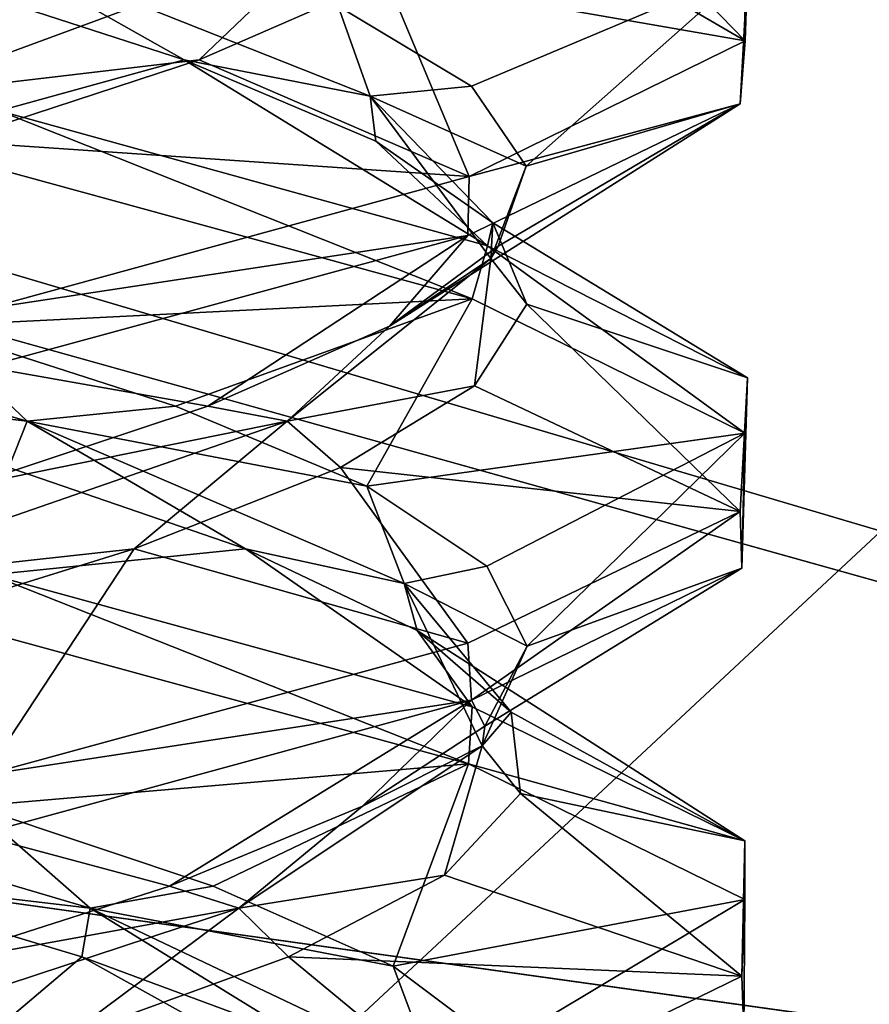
# Model space of a CAD drawing. Header units: millimetres. Extents: x -36.5 to 36.5, y -8.8 to 41.6.
# Tile 283 of 428: x 0.7 to 1.6, y 34.6 to 35.7. Entities that reach past the tile are written whole.
import ezdxf

# ---------------------------------------------------------------- set-up
doc = ezdxf.new("R2010")
doc.units = ezdxf.units.MM
doc.header["$LTSCALE"] = 65.185185
for name, color, linetype in [('160', 7, 'CONTINUOUS'), ('232', 7, 'CONTINUOUS'), ('233', 7, 'CONTINUOUS'), ('235', 7, 'CONTINUOUS'), ('236', 7, 'CONTINUOUS'), ('237', 7, 'CONTINUOUS'), ('238', 7, 'CONTINUOUS'), ('239', 7, 'CONTINUOUS'), ('240', 7, 'CONTINUOUS'), ('241', 7, 'CONTINUOUS'), ('242', 7, 'CONTINUOUS'), ('243', 7, 'CONTINUOUS'), ('321', 7, 'CONTINUOUS'), ('326', 7, 'CONTINUOUS'), ('327', 7, 'CONTINUOUS'), ('366', 7, 'CONTINUOUS'), ('383', 7, 'CONTINUOUS'), ('519', 7, 'CONTINUOUS'), ('520', 7, 'CONTINUOUS'), ('71', 7, 'CONTINUOUS'), ('72', 7, 'CONTINUOUS'), ('74', 7, 'CONTINUOUS'), ('75', 7, 'CONTINUOUS'), ('76', 7, 'CONTINUOUS'), ('77', 7, 'CONTINUOUS'), ('78', 7, 'CONTINUOUS'), ('79', 7, 'CONTINUOUS'), ('80', 7, 'CONTINUOUS'), ('81', 7, 'CONTINUOUS'), ('82', 7, 'CONTINUOUS')]:
    doc.layers.add(name, color=color, linetype=linetype)

msp = doc.modelspace()

# ---------------------------------------------------------------- linework, layer by layer
at = {"layer": '160', "color": 7, "linetype": 'Continuous'}
for points in [[(1.4619, 35.7719, 10.6642), (1.4632, 35.6293, 11.3302), (1.4658, 35.7056, 10.6815), (1.4619, 35.7719, 10.6642)], [(1.4632, 35.6293, 11.3302), (1.4579, 35.5619, 11.3527), (1.4658, 35.7056, 10.6815), (1.4632, 35.6293, 11.3302)], [(1.4632, 35.6293, 11.3302), (1.1672, 35.4838, 11.9422), (1.4579, 35.5619, 11.3527), (1.4632, 35.6293, 11.3302)], [(1.1703, 35.3526, 10.0617), (0.6535, 35.494, 9.6498), (0.6627, 35.5543, 9.6543), (1.1703, 35.3526, 10.0617)], [(1.1703, 35.3526, 10.0617), (0.6627, 35.5543, 9.6543), (1.1866, 35.4095, 10.0824), (1.1703, 35.3526, 10.0617)], [(1.1672, 35.4838, 11.9422), (1.1655, 35.4208, 11.9442), (1.4579, 35.5619, 11.3527), (1.1672, 35.4838, 11.9422)], [(1.1672, 35.4838, 11.9422), (0.6478, 35.3421, 12.3529), (1.1655, 35.4208, 11.9442), (1.1672, 35.4838, 11.9422)], [(0.6478, 35.3421, 12.3529), (0.6475, 35.2796, 12.353), (1.1655, 35.4208, 11.9442), (0.6478, 35.3421, 12.3529)], [(1.4628, 35.2086, 10.6679), (1.1703, 35.3526, 10.0617), (1.1866, 35.4095, 10.0824), (1.4628, 35.2086, 10.6679)], [(1.4628, 35.2086, 10.6679), (1.1866, 35.4095, 10.0824), (1.4658, 35.2681, 10.6815), (1.4628, 35.2086, 10.6679)], [(1.4597, 35.0636, 11.3452), (1.4658, 35.2681, 10.6815), (1.4579, 35.1244, 11.3527), (1.4597, 35.0636, 11.3452)], [(1.4597, 35.0636, 11.3452), (1.4628, 35.2086, 10.6679), (1.4658, 35.2681, 10.6815), (1.4597, 35.0636, 11.3452)], [(1.1694, 34.9221, 11.9394), (1.4579, 35.1244, 11.3527), (1.1655, 34.9833, 11.9442), (1.1694, 34.9221, 11.9394)], [(1.1694, 34.9221, 11.9394), (1.4597, 35.0636, 11.3452), (1.4579, 35.1244, 11.3527), (1.1694, 34.9221, 11.9394)], [(1.1664, 34.8539, 10.0569), (0.6463, 34.9957, 9.6464), (0.6535, 35.0565, 9.6498), (1.1664, 34.8539, 10.0569)], [(1.1664, 34.8539, 10.0569), (0.6535, 35.0565, 9.6498), (1.1703, 34.9151, 10.0617), (1.1664, 34.8539, 10.0569)], [(1.1694, 34.9221, 11.9394), (1.1655, 34.9833, 11.9442), (0.6475, 34.8421, 12.353), (1.1694, 34.9221, 11.9394)], [(0.6396, 34.7777, 12.3568), (1.1694, 34.9221, 11.9394), (0.6475, 34.8421, 12.353), (0.6396, 34.7777, 12.3568)], [(1.1664, 34.8539, 10.0569), (1.1703, 34.9151, 10.0617), (1.4628, 34.7711, 10.6679), (1.1664, 34.8539, 10.0569)], [(1.4629, 34.7084, 10.6684), (1.1664, 34.8539, 10.0569), (1.4628, 34.7711, 10.6679), (1.4629, 34.7084, 10.6684)], [(1.4629, 34.7084, 10.6684), (1.4628, 34.7711, 10.6679), (1.4597, 34.6261, 11.3452), (1.4629, 34.7084, 10.6684)], [(1.462, 34.5657, 11.3353), (1.4629, 34.7084, 10.6684), (1.4597, 34.6261, 11.3452), (1.462, 34.5657, 11.3353)], [(1.462, 34.5657, 11.3353), (1.4597, 34.6261, 11.3452), (1.1694, 34.4846, 11.9394), (1.462, 34.5657, 11.3353)]]:
    msp.add_3dface(points, dxfattribs=at)
at = {"layer": '232', "color": 7, "linetype": 'Continuous'}
for points in [[(1.1979, 35.7841, -10.7238), (1.4632, 35.6293, -10.6698), (1.2279, 35.8716, -11.0592), (1.1979, 35.7841, -10.7238)], [(1.4632, 35.6293, -10.6698), (1.4619, 35.7719, -11.3358), (1.2279, 35.8716, -11.0592), (1.4632, 35.6293, -10.6698)], [(1.0781, 35.6967, -10.4091), (1.4632, 35.6293, -10.6698), (1.1979, 35.7841, -10.7238), (1.0781, 35.6967, -10.4091)], [(0.8773, 35.6092, -10.1388), (1.1672, 35.4838, -10.0578), (1.0781, 35.6967, -10.4091), (0.8773, 35.6092, -10.1388)], [(1.1672, 35.4838, -10.0578), (1.4632, 35.6293, -10.6698), (1.0781, 35.6967, -10.4091), (1.1672, 35.4838, -10.0578)], [(0.6107, 35.5217, -9.933), (1.1672, 35.4838, -10.0578), (0.8773, 35.6092, -10.1388), (0.6107, 35.5217, -9.933)], [(0.6478, 35.3421, -9.6471), (1.1672, 35.4838, -10.0578), (0.6107, 35.5217, -9.933), (0.6478, 35.3421, -9.6471)]]:
    msp.add_3dface(points, dxfattribs=at)
at = {"layer": '233', "color": 7, "linetype": 'Continuous'}
for points in [[(0.8773, 35.6092, -10.1388), (1.0185, 35.7443, -10.3783), (0.5462, 35.5701, -9.939), (0.8773, 35.6092, -10.1388)], [(0.5462, 35.5701, -9.939), (1.0185, 35.7443, -10.3783), (0.6766, 35.6668, -9.9735), (0.5462, 35.5701, -9.939)], [(0.8773, 35.6092, -10.1388), (1.0781, 35.6967, -10.4091), (1.0185, 35.7443, -10.3783), (0.8773, 35.6092, -10.1388)], [(0.6107, 35.5217, -9.933), (0.8773, 35.6092, -10.1388), (0.5462, 35.5701, -9.939), (0.6107, 35.5217, -9.933)]]:
    msp.add_3dface(points, dxfattribs=at)
at = {"layer": '235', "color": 7, "linetype": 'Continuous'}
for points in [[(0.4589, 34.7345, -12.1405), (0.7512, 34.647, -11.9732), (0.6463, 34.5582, -12.3536), (0.4589, 34.7345, -12.1405)], [(0.6463, 34.5582, -12.3536), (0.7512, 34.647, -11.9732), (1.1664, 34.4164, -11.9431), (0.6463, 34.5582, -12.3536)], [(0.7512, 34.647, -11.9732), (0.987, 34.5595, -11.7329), (1.1664, 34.4164, -11.9431), (0.7512, 34.647, -11.9732)]]:
    msp.add_3dface(points, dxfattribs=at)
at = {"layer": '236', "color": 7, "linetype": 'Continuous'}
for points in [[(0.4589, 34.7345, -12.1405), (0.1703, 34.8732, -12.1811), (0.7601, 34.6989, -11.9199), (0.4589, 34.7345, -12.1405)], [(0.7601, 34.6989, -11.9199), (0.1703, 34.8732, -12.1811), (0.6349, 34.8085, -12.0527), (0.7601, 34.6989, -11.9199)], [(0.8924, 34.7227, -11.8456), (0.7601, 34.6989, -11.9199), (0.6349, 34.8085, -12.0527), (0.8924, 34.7227, -11.8456)], [(0.7512, 34.647, -11.9732), (0.4589, 34.7345, -12.1405), (0.7601, 34.6989, -11.9199), (0.7512, 34.647, -11.9732)], [(1.0854, 34.6368, -11.5773), (0.7601, 34.6989, -11.9199), (0.8924, 34.7227, -11.8456), (1.0854, 34.6368, -11.5773)], [(0.987, 34.5595, -11.7329), (0.7512, 34.647, -11.9732), (0.7601, 34.6989, -11.9199), (0.987, 34.5595, -11.7329)], [(0.987, 34.5595, -11.7329), (0.7601, 34.6989, -11.9199), (1.1278, 34.5247, -11.3899), (0.987, 34.5595, -11.7329)], [(1.1278, 34.5247, -11.3899), (0.7601, 34.6989, -11.9199), (1.0854, 34.6368, -11.5773), (1.1278, 34.5247, -11.3899)], [(1.2, 34.551, -11.2673), (1.1278, 34.5247, -11.3899), (1.0854, 34.6368, -11.5773), (1.2, 34.551, -11.2673)]]:
    msp.add_3dface(points, dxfattribs=at)
at = {"layer": '237', "color": 7, "linetype": 'Continuous'}
for points in [[(1.1664, 34.8539, -11.9431), (0.6349, 34.8085, -12.0527), (0.6463, 34.9957, -12.3536), (1.1664, 34.8539, -11.9431)], [(0.8924, 34.7227, -11.8456), (0.6349, 34.8085, -12.0527), (1.1664, 34.8539, -11.9431), (0.8924, 34.7227, -11.8456)], [(1.0854, 34.6368, -11.5773), (0.8924, 34.7227, -11.8456), (1.1664, 34.8539, -11.9431), (1.0854, 34.6368, -11.5773)], [(1.4629, 34.7084, -11.3316), (1.0854, 34.6368, -11.5773), (1.1664, 34.8539, -11.9431), (1.4629, 34.7084, -11.3316)], [(1.2, 34.551, -11.2673), (1.0854, 34.6368, -11.5773), (1.4629, 34.7084, -11.3316), (1.2, 34.551, -11.2673)], [(1.462, 34.5657, -10.6647), (1.2, 34.551, -11.2673), (1.4629, 34.7084, -11.3316), (1.462, 34.5657, -10.6647)]]:
    msp.add_3dface(points, dxfattribs=at)
at = {"layer": '238', "color": 7, "linetype": 'Continuous'}
for points in [[(0.927, 35.0844, -11.8075), (0.6535, 35.0565, -12.3502), (0.6731, 35.1718, -12.0288), (0.927, 35.0844, -11.8075)], [(1.1703, 34.9151, -11.9383), (0.6535, 35.0565, -12.3502), (0.927, 35.0844, -11.8075), (1.1703, 34.9151, -11.9383)], [(1.1113, 34.9969, -11.5257), (1.1703, 34.9151, -11.9383), (0.927, 35.0844, -11.8075), (1.1113, 34.9969, -11.5257)], [(1.4628, 34.7711, -11.3321), (1.1703, 34.9151, -11.9383), (1.1113, 34.9969, -11.5257), (1.4628, 34.7711, -11.3321)], [(1.2123, 34.9094, -11.2044), (1.4628, 34.7711, -11.3321), (1.1113, 34.9969, -11.5257), (1.2123, 34.9094, -11.2044)], [(1.2222, 34.822, -10.8678), (1.4628, 34.7711, -11.3321), (1.2123, 34.9094, -11.2044), (1.2222, 34.822, -10.8678)], [(1.1405, 34.7345, -10.5411), (1.4597, 34.6261, -10.6548), (1.2222, 34.822, -10.8678), (1.1405, 34.7345, -10.5411)], [(1.4597, 34.6261, -10.6548), (1.4628, 34.7711, -11.3321), (1.2222, 34.822, -10.8678), (1.4597, 34.6261, -10.6548)], [(0.9732, 34.647, -10.2488), (1.4597, 34.6261, -10.6548), (1.1405, 34.7345, -10.5411), (0.9732, 34.647, -10.2488)], [(0.7329, 34.5595, -10.013), (1.1694, 34.4846, -10.0606), (0.9732, 34.647, -10.2488), (0.7329, 34.5595, -10.013)], [(1.1694, 34.4846, -10.0606), (1.4597, 34.6261, -10.6548), (0.9732, 34.647, -10.2488), (1.1694, 34.4846, -10.0606)]]:
    msp.add_3dface(points, dxfattribs=at)
at = {"layer": '239', "color": 7, "linetype": 'Continuous'}
for points in [[(0.3687, 35.2593, -12.1728), (0.0858, 35.3958, -12.1902), (0.6927, 35.2216, -11.9717), (0.3687, 35.2593, -12.1728)], [(0.6927, 35.2216, -11.9717), (0.0858, 35.3958, -12.1902), (0.5848, 35.3234, -12.0814), (0.6927, 35.2216, -11.9717)], [(0.8517, 35.2376, -11.8865), (0.6927, 35.2216, -11.9717), (0.5848, 35.3234, -12.0814), (0.8517, 35.2376, -11.8865)], [(0.6731, 35.1718, -12.0288), (0.3687, 35.2593, -12.1728), (0.6927, 35.2216, -11.9717), (0.6731, 35.1718, -12.0288)], [(1.0571, 35.1518, -11.6276), (0.6927, 35.2216, -11.9717), (0.8517, 35.2376, -11.8865), (1.0571, 35.1518, -11.6276)], [(0.927, 35.0844, -11.8075), (0.6731, 35.1718, -12.0288), (0.6927, 35.2216, -11.9717), (0.927, 35.0844, -11.8075)], [(0.927, 35.0844, -11.8075), (0.6927, 35.2216, -11.9717), (1.0972, 35.0474, -11.4692), (0.927, 35.0844, -11.8075)], [(1.0972, 35.0474, -11.4692), (0.6927, 35.2216, -11.9717), (1.0571, 35.1518, -11.6276), (1.0972, 35.0474, -11.4692)], [(1.1861, 35.066, -11.3234), (1.0972, 35.0474, -11.4692), (1.0571, 35.1518, -11.6276), (1.1861, 35.066, -11.3234)], [(1.1113, 34.9969, -11.5257), (0.927, 35.0844, -11.8075), (1.0972, 35.0474, -11.4692), (1.1113, 34.9969, -11.5257)], [(1.2294, 34.9801, -10.9957), (1.0972, 35.0474, -11.4692), (1.1861, 35.066, -11.3234), (1.2294, 34.9801, -10.9957)], [(1.2123, 34.9094, -11.2044), (1.1113, 34.9969, -11.5257), (1.0972, 35.0474, -11.4692), (1.2123, 34.9094, -11.2044)], [(1.2123, 34.9094, -11.2044), (1.0972, 35.0474, -11.4692), (1.1811, 34.8731, -10.8296), (1.2123, 34.9094, -11.2044)], [(1.1811, 34.8731, -10.8296), (1.0972, 35.0474, -11.4692), (1.2294, 34.9801, -10.9957), (1.1811, 34.8731, -10.8296)], [(1.1838, 34.8943, -10.6684), (1.1811, 34.8731, -10.8296), (1.2294, 34.9801, -10.9957), (1.1838, 34.8943, -10.6684)], [(1.2222, 34.822, -10.8678), (1.2123, 34.9094, -11.2044), (1.1811, 34.8731, -10.8296), (1.2222, 34.822, -10.8678)], [(1.0527, 34.8085, -10.3651), (1.1811, 34.8731, -10.8296), (1.1838, 34.8943, -10.6684), (1.0527, 34.8085, -10.3651)], [(1.1405, 34.7345, -10.5411), (1.1811, 34.8731, -10.8296), (0.9198, 34.6989, -10.2398), (1.1405, 34.7345, -10.5411)], [(0.9198, 34.6989, -10.2398), (1.1811, 34.8731, -10.8296), (1.0527, 34.8085, -10.3651), (0.9198, 34.6989, -10.2398)], [(1.1405, 34.7345, -10.5411), (1.2222, 34.822, -10.8678), (1.1811, 34.8731, -10.8296), (1.1405, 34.7345, -10.5411)], [(0.8456, 34.7227, -10.1076), (0.9198, 34.6989, -10.2398), (1.0527, 34.8085, -10.3651), (0.8456, 34.7227, -10.1076)], [(0.9732, 34.647, -10.2488), (1.1405, 34.7345, -10.5411), (0.9198, 34.6989, -10.2398), (0.9732, 34.647, -10.2488)], [(0.5773, 34.6368, -9.9146), (0.9198, 34.6989, -10.2398), (0.8456, 34.7227, -10.1076), (0.5773, 34.6368, -9.9146)], [(0.7329, 34.5595, -10.013), (0.9198, 34.6989, -10.2398), (0.3898, 34.5247, -9.8722), (0.7329, 34.5595, -10.013)], [(0.3898, 34.5247, -9.8722), (0.9198, 34.6989, -10.2398), (0.5773, 34.6368, -9.9146), (0.3898, 34.5247, -9.8722)], [(0.7329, 34.5595, -10.013), (0.9732, 34.647, -10.2488), (0.9198, 34.6989, -10.2398), (0.7329, 34.5595, -10.013)]]:
    msp.add_3dface(points, dxfattribs=at)
at = {"layer": '240', "color": 7, "linetype": 'Continuous'}
for points in [[(1.1703, 35.3526, -11.9383), (0.5848, 35.3234, -12.0814), (0.6535, 35.494, -12.3502), (1.1703, 35.3526, -11.9383)], [(0.8517, 35.2376, -11.8865), (0.5848, 35.3234, -12.0814), (1.1703, 35.3526, -11.9383), (0.8517, 35.2376, -11.8865)], [(1.0571, 35.1518, -11.6276), (0.8517, 35.2376, -11.8865), (1.1703, 35.3526, -11.9383), (1.0571, 35.1518, -11.6276)], [(1.4628, 35.2086, -11.3321), (1.0571, 35.1518, -11.6276), (1.1703, 35.3526, -11.9383), (1.4628, 35.2086, -11.3321)], [(1.1861, 35.066, -11.3234), (1.0571, 35.1518, -11.6276), (1.4628, 35.2086, -11.3321), (1.1861, 35.066, -11.3234)], [(1.2294, 34.9801, -10.9957), (1.1861, 35.066, -11.3234), (1.4628, 35.2086, -11.3321), (1.2294, 34.9801, -10.9957)], [(1.4597, 35.0636, -10.6548), (1.2294, 34.9801, -10.9957), (1.4628, 35.2086, -11.3321), (1.4597, 35.0636, -10.6548)], [(1.1694, 34.9221, -10.0606), (1.1838, 34.8943, -10.6684), (1.4597, 35.0636, -10.6548), (1.1694, 34.9221, -10.0606)], [(1.1838, 34.8943, -10.6684), (1.2294, 34.9801, -10.9957), (1.4597, 35.0636, -10.6548), (1.1838, 34.8943, -10.6684)], [(0.6396, 34.7777, -9.6432), (0.8456, 34.7227, -10.1076), (1.1694, 34.9221, -10.0606), (0.6396, 34.7777, -9.6432)], [(0.8456, 34.7227, -10.1076), (1.0527, 34.8085, -10.3651), (1.1694, 34.9221, -10.0606), (0.8456, 34.7227, -10.1076)], [(1.0527, 34.8085, -10.3651), (1.1838, 34.8943, -10.6684), (1.1694, 34.9221, -10.0606), (1.0527, 34.8085, -10.3651)], [(0.5773, 34.6368, -9.9146), (0.8456, 34.7227, -10.1076), (0.6396, 34.7777, -9.6432), (0.5773, 34.6368, -9.9146)]]:
    msp.add_3dface(points, dxfattribs=at)
at = {"layer": '241', "color": 7, "linetype": 'Continuous'}
for points in [[(0.8612, 35.6092, -11.8773), (0.6627, 35.5543, -12.3457), (0.5909, 35.6967, -12.0781), (0.8612, 35.6092, -11.8773)], [(1.1866, 35.4095, -11.9176), (0.6627, 35.5543, -12.3457), (0.8612, 35.6092, -11.8773), (1.1866, 35.4095, -11.9176)], [(1.067, 35.5217, -11.6107), (1.1866, 35.4095, -11.9176), (0.8612, 35.6092, -11.8773), (1.067, 35.5217, -11.6107)], [(1.1926, 35.4342, -11.2982), (1.1866, 35.4095, -11.9176), (1.067, 35.5217, -11.6107), (1.1926, 35.4342, -11.2982)], [(1.4658, 35.2681, -11.3185), (1.1866, 35.4095, -11.9176), (1.1926, 35.4342, -11.2982), (1.4658, 35.2681, -11.3185)], [(1.2288, 35.3468, -10.9634), (1.4658, 35.2681, -11.3185), (1.1926, 35.4342, -11.2982), (1.2288, 35.3468, -10.9634)], [(1.1728, 35.2593, -10.6313), (1.4579, 35.1244, -10.6473), (1.2288, 35.3468, -10.9634), (1.1728, 35.2593, -10.6313)], [(1.4579, 35.1244, -10.6473), (1.4658, 35.2681, -11.3185), (1.2288, 35.3468, -10.9634), (1.4579, 35.1244, -10.6473)], [(1.0288, 35.1718, -10.3269), (1.4579, 35.1244, -10.6473), (1.1728, 35.2593, -10.6313), (1.0288, 35.1718, -10.3269)], [(0.8075, 35.0844, -10.073), (1.1655, 34.9833, -10.0558), (1.0288, 35.1718, -10.3269), (0.8075, 35.0844, -10.073)], [(1.1655, 34.9833, -10.0558), (1.4579, 35.1244, -10.6473), (1.0288, 35.1718, -10.3269), (1.1655, 34.9833, -10.0558)], [(0.5257, 34.9969, -9.8887), (0.6475, 34.8421, -9.647), (0.8075, 35.0844, -10.073), (0.5257, 34.9969, -9.8887)], [(0.6475, 34.8421, -9.647), (1.1655, 34.9833, -10.0558), (0.8075, 35.0844, -10.073), (0.6475, 34.8421, -9.647)]]:
    msp.add_3dface(points, dxfattribs=at)
at = {"layer": '242', "color": 7, "linetype": 'Continuous'}
for points in [[(0.8612, 35.6092, -11.8773), (0.5909, 35.6967, -12.0781), (0.6216, 35.7443, -12.0186), (0.8612, 35.6092, -11.8773)], [(0.8612, 35.6092, -11.8773), (0.6216, 35.7443, -12.0186), (1.0609, 35.5701, -11.5462), (0.8612, 35.6092, -11.8773)], [(1.0609, 35.5701, -11.5462), (0.6216, 35.7443, -12.0186), (1.0265, 35.6668, -11.6766), (1.0609, 35.5701, -11.5462)], [(1.1696, 35.5809, -11.3787), (1.0609, 35.5701, -11.5462), (1.0265, 35.6668, -11.6766), (1.1696, 35.5809, -11.3787)], [(1.067, 35.5217, -11.6107), (0.8612, 35.6092, -11.8773), (1.0609, 35.5701, -11.5462), (1.067, 35.5217, -11.6107)], [(1.2282, 35.4951, -11.0535), (1.0609, 35.5701, -11.5462), (1.1696, 35.5809, -11.3787), (1.2282, 35.4951, -11.0535)], [(1.1926, 35.4342, -11.2982), (1.067, 35.5217, -11.6107), (1.0609, 35.5701, -11.5462), (1.1926, 35.4342, -11.2982)], [(1.1926, 35.4342, -11.2982), (1.0609, 35.5701, -11.5462), (1.1902, 35.3959, -10.9143), (1.1926, 35.4342, -11.2982)], [(1.1902, 35.3959, -10.9143), (1.0609, 35.5701, -11.5462), (1.2282, 35.4951, -11.0535), (1.1902, 35.3959, -10.9143)], [(1.1981, 35.4093, -10.7244), (1.1902, 35.3959, -10.9143), (1.2282, 35.4951, -11.0535), (1.1981, 35.4093, -10.7244)], [(1.2288, 35.3468, -10.9634), (1.1926, 35.4342, -11.2982), (1.1902, 35.3959, -10.9143), (1.2288, 35.3468, -10.9634)], [(1.0814, 35.3234, -10.4152), (1.1902, 35.3959, -10.9143), (1.1981, 35.4093, -10.7244), (1.0814, 35.3234, -10.4152)], [(1.1728, 35.2593, -10.6313), (1.1902, 35.3959, -10.9143), (0.9717, 35.2216, -10.3074), (1.1728, 35.2593, -10.6313)], [(0.9717, 35.2216, -10.3074), (1.1902, 35.3959, -10.9143), (1.0814, 35.3234, -10.4152), (0.9717, 35.2216, -10.3074)], [(1.1728, 35.2593, -10.6313), (1.2288, 35.3468, -10.9634), (1.1902, 35.3959, -10.9143), (1.1728, 35.2593, -10.6313)], [(0.8865, 35.2376, -10.1483), (0.9717, 35.2216, -10.3074), (1.0814, 35.3234, -10.4152), (0.8865, 35.2376, -10.1483)], [(1.0288, 35.1718, -10.3269), (1.1728, 35.2593, -10.6313), (0.9717, 35.2216, -10.3074), (1.0288, 35.1718, -10.3269)], [(0.6276, 35.1518, -9.9429), (0.9717, 35.2216, -10.3074), (0.8865, 35.2376, -10.1483), (0.6276, 35.1518, -9.9429)], [(0.8075, 35.0844, -10.073), (0.9717, 35.2216, -10.3074), (0.4692, 35.0474, -9.9028), (0.8075, 35.0844, -10.073)], [(0.4692, 35.0474, -9.9028), (0.9717, 35.2216, -10.3074), (0.6276, 35.1518, -9.9429), (0.4692, 35.0474, -9.9028)], [(0.8075, 35.0844, -10.073), (1.0288, 35.1718, -10.3269), (0.9717, 35.2216, -10.3074), (0.8075, 35.0844, -10.073)], [(0.5257, 34.9969, -9.8887), (0.8075, 35.0844, -10.073), (0.4692, 35.0474, -9.9028), (0.5257, 34.9969, -9.8887)]]:
    msp.add_3dface(points, dxfattribs=at)
at = {"layer": '243', "color": 7, "linetype": 'Continuous'}
for points in [[(1.1696, 35.5809, -11.3787), (1.0265, 35.6668, -11.6766), (1.4658, 35.7056, -11.3185), (1.1696, 35.5809, -11.3787)], [(1.2282, 35.4951, -11.0535), (1.1696, 35.5809, -11.3787), (1.4658, 35.7056, -11.3185), (1.2282, 35.4951, -11.0535)], [(1.4579, 35.5619, -10.6473), (1.2282, 35.4951, -11.0535), (1.4658, 35.7056, -11.3185), (1.4579, 35.5619, -10.6473)], [(1.0814, 35.3234, -10.4152), (1.1981, 35.4093, -10.7244), (1.4579, 35.5619, -10.6473), (1.0814, 35.3234, -10.4152)], [(1.1655, 35.4208, -10.0558), (1.0814, 35.3234, -10.4152), (1.4579, 35.5619, -10.6473), (1.1655, 35.4208, -10.0558)], [(1.1981, 35.4093, -10.7244), (1.2282, 35.4951, -11.0535), (1.4579, 35.5619, -10.6473), (1.1981, 35.4093, -10.7244)], [(0.6475, 35.2796, -9.647), (0.8865, 35.2376, -10.1483), (1.1655, 35.4208, -10.0558), (0.6475, 35.2796, -9.647)], [(0.8865, 35.2376, -10.1483), (1.0814, 35.3234, -10.4152), (1.1655, 35.4208, -10.0558), (0.8865, 35.2376, -10.1483)], [(0.6276, 35.1518, -9.9429), (0.8865, 35.2376, -10.1483), (0.6475, 35.2796, -9.647), (0.6276, 35.1518, -9.9429)]]:
    msp.add_3dface(points, dxfattribs=at)
at = {"layer": '321', "color": 7, "linetype": 'Continuous'}
for points in [[(1.4619, 35.7719, -11.3358), (1.4632, 35.6293, -10.6698), (1.4658, 35.7056, -11.3185), (1.4619, 35.7719, -11.3358)], [(1.4632, 35.6293, -10.6698), (1.4579, 35.5619, -10.6473), (1.4658, 35.7056, -11.3185), (1.4632, 35.6293, -10.6698)], [(1.4632, 35.6293, -10.6698), (1.1672, 35.4838, -10.0578), (1.4579, 35.5619, -10.6473), (1.4632, 35.6293, -10.6698)], [(1.1703, 35.3526, -11.9383), (0.6535, 35.494, -12.3502), (0.6627, 35.5543, -12.3457), (1.1703, 35.3526, -11.9383)], [(1.1703, 35.3526, -11.9383), (0.6627, 35.5543, -12.3457), (1.1866, 35.4095, -11.9176), (1.1703, 35.3526, -11.9383)], [(1.1672, 35.4838, -10.0578), (1.1655, 35.4208, -10.0558), (1.4579, 35.5619, -10.6473), (1.1672, 35.4838, -10.0578)], [(1.1672, 35.4838, -10.0578), (0.6478, 35.3421, -9.6471), (1.1655, 35.4208, -10.0558), (1.1672, 35.4838, -10.0578)], [(0.6478, 35.3421, -9.6471), (0.6475, 35.2796, -9.647), (1.1655, 35.4208, -10.0558), (0.6478, 35.3421, -9.6471)], [(1.4628, 35.2086, -11.3321), (1.1703, 35.3526, -11.9383), (1.1866, 35.4095, -11.9176), (1.4628, 35.2086, -11.3321)], [(1.4628, 35.2086, -11.3321), (1.1866, 35.4095, -11.9176), (1.4658, 35.2681, -11.3185), (1.4628, 35.2086, -11.3321)], [(1.4597, 35.0636, -10.6548), (1.4658, 35.2681, -11.3185), (1.4579, 35.1244, -10.6473), (1.4597, 35.0636, -10.6548)], [(1.4597, 35.0636, -10.6548), (1.4628, 35.2086, -11.3321), (1.4658, 35.2681, -11.3185), (1.4597, 35.0636, -10.6548)], [(1.1694, 34.9221, -10.0606), (1.4579, 35.1244, -10.6473), (1.1655, 34.9833, -10.0558), (1.1694, 34.9221, -10.0606)], [(1.1694, 34.9221, -10.0606), (1.4597, 35.0636, -10.6548), (1.4579, 35.1244, -10.6473), (1.1694, 34.9221, -10.0606)], [(1.1664, 34.8539, -11.9431), (0.6463, 34.9957, -12.3536), (0.6535, 35.0565, -12.3502), (1.1664, 34.8539, -11.9431)], [(1.1664, 34.8539, -11.9431), (0.6535, 35.0565, -12.3502), (1.1703, 34.9151, -11.9383), (1.1664, 34.8539, -11.9431)], [(1.1694, 34.9221, -10.0606), (1.1655, 34.9833, -10.0558), (0.6475, 34.8421, -9.647), (1.1694, 34.9221, -10.0606)], [(0.6396, 34.7777, -9.6432), (1.1694, 34.9221, -10.0606), (0.6475, 34.8421, -9.647), (0.6396, 34.7777, -9.6432)], [(1.1664, 34.8539, -11.9431), (1.1703, 34.9151, -11.9383), (1.4628, 34.7711, -11.3321), (1.1664, 34.8539, -11.9431)], [(1.4629, 34.7084, -11.3316), (1.1664, 34.8539, -11.9431), (1.4628, 34.7711, -11.3321), (1.4629, 34.7084, -11.3316)], [(1.4629, 34.7084, -11.3316), (1.4628, 34.7711, -11.3321), (1.4597, 34.6261, -10.6548), (1.4629, 34.7084, -11.3316)], [(1.462, 34.5657, -10.6647), (1.4629, 34.7084, -11.3316), (1.4597, 34.6261, -10.6548), (1.462, 34.5657, -10.6647)], [(1.462, 34.5657, -10.6647), (1.4597, 34.6261, -10.6548), (1.1694, 34.4846, -10.0606), (1.462, 34.5657, -10.6647)]]:
    msp.add_3dface(points, dxfattribs=at)
at = {"layer": '326', "color": 7, "linetype": 'Continuous'}
for points in [[(5, 34.1, 15.2), (19.8, 38.1, 15.2), (-9.3, 38.1, 15.2), (5, 34.1, 15.2)], [(-9.3, 36.1, 15.2), (5, 34.1, 15.2), (-9.3, 38.1, 15.2), (-9.3, 36.1, 15.2)], [(-13.5, 34.1, 15.2), (5, 34.1, 15.2), (-13.5, 36.1, 15.2), (-13.5, 34.1, 15.2)], [(-13.5, 36.1, 15.2), (5, 34.1, 15.2), (-9.3, 36.1, 15.2), (-13.5, 36.1, 15.2)]]:
    msp.add_3dface(points, dxfattribs=at)
at = {"layer": '327', "color": 7, "linetype": 'Continuous'}
for points in [[(-9.3, 36.1, -15.2), (19.8, 38.1, -15.2), (5, 34.1, -15.2), (-9.3, 36.1, -15.2)], [(-13.5, 34.1, -15.2), (-9.3, 36.1, -15.2), (5, 34.1, -15.2), (-13.5, 34.1, -15.2)]]:
    msp.add_3dface(points, dxfattribs=at)
at = {"layer": '366', "color": 7, "linetype": 'Continuous'}
for points in [[(5, 34.1, 13.8047), (-9.0158, 34.1, 13.8047), (0, 38.1349, 13.7343), (5, 34.1, 13.8047)], [(19.8, 38.1349, 13.7343), (5, 34.1, 13.8047), (0, 38.1349, 13.7343), (19.8, 38.1349, 13.7343)]]:
    msp.add_3dface(points, dxfattribs=at)
at = {"layer": '383', "color": 7, "linetype": 'Continuous'}
for points in [[(-8.7048, 34.1, -13.8047), (5, 34.1, -13.8047), (-8.6343, 38.1349, -13.7343), (-8.7048, 34.1, -13.8047)], [(-8.6343, 38.1349, -13.7343), (5, 34.1, -13.8047), (0, 38.1349, -13.7343), (-8.6343, 38.1349, -13.7343)], [(5, 34.1, -13.8047), (10.9389, 32.1, -13.8484), (0, 38.1349, -13.7343), (5, 34.1, -13.8047)], [(0, 38.1349, -13.7343), (10.9389, 32.1, -13.8484), (13.8933, 38.1349, -13.7343), (0, 38.1349, -13.7343)]]:
    msp.add_3dface(points, dxfattribs=at)
at = {"layer": '519', "color": 7, "linetype": 'Continuous'}
for points in [[(5.2, 34.1, -5.904), (7.9786, 40.1, -5.7993), (-1.9111, 40.1, -5.7993), (5.2, 34.1, -5.904)], [(-1.9111, 38.3421, -5.83), (5.2, 34.1, -5.904), (-1.9111, 40.1, -5.7993), (-1.9111, 38.3421, -5.83)], [(-3.1111, 34.1, -5.904), (5.2, 34.1, -5.904), (-3.1111, 38.3421, -5.83), (-3.1111, 34.1, -5.904)], [(-3.1111, 38.3421, -5.83), (5.2, 34.1, -5.904), (-1.9111, 38.3421, -5.83), (-3.1111, 38.3421, -5.83)]]:
    msp.add_3dface(points, dxfattribs=at)
at = {"layer": '520', "color": 7, "linetype": 'Continuous'}
for points in [[(0.531, 34.1, -8.246), (0.5262, 37.0048, -8.2967), (6.7641, 39.9035, -8.3473), (0.531, 34.1, -8.246)], [(5.2, 34.1, -8.246), (0.531, 34.1, -8.246), (6.7641, 39.9035, -8.3473), (5.2, 34.1, -8.246)]]:
    msp.add_3dface(points, dxfattribs=at)
at = {"layer": '71', "color": 7, "linetype": 'Continuous'}
for points in [[(1.1979, 35.7841, 11.2762), (1.4632, 35.6293, 11.3302), (1.2279, 35.8716, 10.9408), (1.1979, 35.7841, 11.2762)], [(1.4632, 35.6293, 11.3302), (1.4619, 35.7719, 10.6642), (1.2279, 35.8716, 10.9408), (1.4632, 35.6293, 11.3302)], [(1.0781, 35.6967, 11.5909), (1.4632, 35.6293, 11.3302), (1.1979, 35.7841, 11.2762), (1.0781, 35.6967, 11.5909)], [(0.8773, 35.6092, 11.8612), (1.1672, 35.4838, 11.9422), (1.0781, 35.6967, 11.5909), (0.8773, 35.6092, 11.8612)], [(1.1672, 35.4838, 11.9422), (1.4632, 35.6293, 11.3302), (1.0781, 35.6967, 11.5909), (1.1672, 35.4838, 11.9422)], [(0.6107, 35.5217, 12.067), (1.1672, 35.4838, 11.9422), (0.8773, 35.6092, 11.8612), (0.6107, 35.5217, 12.067)], [(0.6478, 35.3421, 12.3529), (1.1672, 35.4838, 11.9422), (0.6107, 35.5217, 12.067), (0.6478, 35.3421, 12.3529)]]:
    msp.add_3dface(points, dxfattribs=at)
at = {"layer": '72', "color": 7, "linetype": 'Continuous'}
for points in [[(0.8773, 35.6092, 11.8612), (1.0185, 35.7443, 11.6217), (0.5462, 35.5701, 12.061), (0.8773, 35.6092, 11.8612)], [(0.5462, 35.5701, 12.061), (1.0185, 35.7443, 11.6217), (0.6766, 35.6668, 12.0265), (0.5462, 35.5701, 12.061)], [(0.8773, 35.6092, 11.8612), (1.0781, 35.6967, 11.5909), (1.0185, 35.7443, 11.6217), (0.8773, 35.6092, 11.8612)], [(0.6107, 35.5217, 12.067), (0.8773, 35.6092, 11.8612), (0.5462, 35.5701, 12.061), (0.6107, 35.5217, 12.067)]]:
    msp.add_3dface(points, dxfattribs=at)
at = {"layer": '74', "color": 7, "linetype": 'Continuous'}
for points in [[(0.4589, 34.7345, 9.8595), (0.7512, 34.647, 10.0268), (0.6463, 34.5582, 9.6464), (0.4589, 34.7345, 9.8595)], [(0.6463, 34.5582, 9.6464), (0.7512, 34.647, 10.0268), (1.1664, 34.4164, 10.0569), (0.6463, 34.5582, 9.6464)], [(0.7512, 34.647, 10.0268), (0.987, 34.5595, 10.2671), (1.1664, 34.4164, 10.0569), (0.7512, 34.647, 10.0268)]]:
    msp.add_3dface(points, dxfattribs=at)
at = {"layer": '75', "color": 7, "linetype": 'Continuous'}
for points in [[(0.4589, 34.7345, 9.8595), (0.1703, 34.8732, 9.8189), (0.7601, 34.6989, 10.0801), (0.4589, 34.7345, 9.8595)], [(0.7601, 34.6989, 10.0801), (0.1703, 34.8732, 9.8189), (0.6349, 34.8085, 9.9473), (0.7601, 34.6989, 10.0801)], [(0.8924, 34.7227, 10.1544), (0.7601, 34.6989, 10.0801), (0.6349, 34.8085, 9.9473), (0.8924, 34.7227, 10.1544)], [(0.7512, 34.647, 10.0268), (0.4589, 34.7345, 9.8595), (0.7601, 34.6989, 10.0801), (0.7512, 34.647, 10.0268)], [(1.0854, 34.6368, 10.4227), (0.7601, 34.6989, 10.0801), (0.8924, 34.7227, 10.1544), (1.0854, 34.6368, 10.4227)], [(0.987, 34.5595, 10.2671), (0.7512, 34.647, 10.0268), (0.7601, 34.6989, 10.0801), (0.987, 34.5595, 10.2671)], [(0.987, 34.5595, 10.2671), (0.7601, 34.6989, 10.0801), (1.1278, 34.5247, 10.6101), (0.987, 34.5595, 10.2671)], [(1.1278, 34.5247, 10.6101), (0.7601, 34.6989, 10.0801), (1.0854, 34.6368, 10.4227), (1.1278, 34.5247, 10.6101)], [(1.2, 34.551, 10.7327), (1.1278, 34.5247, 10.6101), (1.0854, 34.6368, 10.4227), (1.2, 34.551, 10.7327)]]:
    msp.add_3dface(points, dxfattribs=at)
at = {"layer": '76', "color": 7, "linetype": 'Continuous'}
for points in [[(1.1664, 34.8539, 10.0569), (0.6349, 34.8085, 9.9473), (0.6463, 34.9957, 9.6464), (1.1664, 34.8539, 10.0569)], [(0.8924, 34.7227, 10.1544), (0.6349, 34.8085, 9.9473), (1.1664, 34.8539, 10.0569), (0.8924, 34.7227, 10.1544)], [(1.0854, 34.6368, 10.4227), (0.8924, 34.7227, 10.1544), (1.1664, 34.8539, 10.0569), (1.0854, 34.6368, 10.4227)], [(1.4629, 34.7084, 10.6684), (1.0854, 34.6368, 10.4227), (1.1664, 34.8539, 10.0569), (1.4629, 34.7084, 10.6684)], [(1.2, 34.551, 10.7327), (1.0854, 34.6368, 10.4227), (1.4629, 34.7084, 10.6684), (1.2, 34.551, 10.7327)], [(1.462, 34.5657, 11.3353), (1.2, 34.551, 10.7327), (1.4629, 34.7084, 10.6684), (1.462, 34.5657, 11.3353)]]:
    msp.add_3dface(points, dxfattribs=at)
at = {"layer": '77', "color": 7, "linetype": 'Continuous'}
for points in [[(0.927, 35.0844, 10.1925), (0.6535, 35.0565, 9.6498), (0.6731, 35.1718, 9.9712), (0.927, 35.0844, 10.1925)], [(1.1703, 34.9151, 10.0617), (0.6535, 35.0565, 9.6498), (0.927, 35.0844, 10.1925), (1.1703, 34.9151, 10.0617)], [(1.1113, 34.9969, 10.4743), (1.1703, 34.9151, 10.0617), (0.927, 35.0844, 10.1925), (1.1113, 34.9969, 10.4743)], [(1.4628, 34.7711, 10.6679), (1.1703, 34.9151, 10.0617), (1.1113, 34.9969, 10.4743), (1.4628, 34.7711, 10.6679)], [(1.2123, 34.9094, 10.7956), (1.4628, 34.7711, 10.6679), (1.1113, 34.9969, 10.4743), (1.2123, 34.9094, 10.7956)], [(1.2222, 34.822, 11.1322), (1.4628, 34.7711, 10.6679), (1.2123, 34.9094, 10.7956), (1.2222, 34.822, 11.1322)], [(1.1405, 34.7345, 11.4589), (1.4597, 34.6261, 11.3452), (1.2222, 34.822, 11.1322), (1.1405, 34.7345, 11.4589)], [(1.4597, 34.6261, 11.3452), (1.4628, 34.7711, 10.6679), (1.2222, 34.822, 11.1322), (1.4597, 34.6261, 11.3452)], [(0.9732, 34.647, 11.7512), (1.4597, 34.6261, 11.3452), (1.1405, 34.7345, 11.4589), (0.9732, 34.647, 11.7512)], [(0.7329, 34.5595, 11.987), (1.1694, 34.4846, 11.9394), (0.9732, 34.647, 11.7512), (0.7329, 34.5595, 11.987)], [(1.1694, 34.4846, 11.9394), (1.4597, 34.6261, 11.3452), (0.9732, 34.647, 11.7512), (1.1694, 34.4846, 11.9394)]]:
    msp.add_3dface(points, dxfattribs=at)
at = {"layer": '78', "color": 7, "linetype": 'Continuous'}
for points in [[(0.3687, 35.2593, 9.8272), (0.0858, 35.3958, 9.8098), (0.6927, 35.2216, 10.0283), (0.3687, 35.2593, 9.8272)], [(0.6927, 35.2216, 10.0283), (0.0858, 35.3958, 9.8098), (0.5848, 35.3234, 9.9186), (0.6927, 35.2216, 10.0283)], [(0.8517, 35.2376, 10.1135), (0.6927, 35.2216, 10.0283), (0.5848, 35.3234, 9.9186), (0.8517, 35.2376, 10.1135)], [(0.6731, 35.1718, 9.9712), (0.3687, 35.2593, 9.8272), (0.6927, 35.2216, 10.0283), (0.6731, 35.1718, 9.9712)], [(1.0571, 35.1518, 10.3724), (0.6927, 35.2216, 10.0283), (0.8517, 35.2376, 10.1135), (1.0571, 35.1518, 10.3724)], [(0.927, 35.0844, 10.1925), (0.6731, 35.1718, 9.9712), (0.6927, 35.2216, 10.0283), (0.927, 35.0844, 10.1925)], [(0.927, 35.0844, 10.1925), (0.6927, 35.2216, 10.0283), (1.0972, 35.0474, 10.5308), (0.927, 35.0844, 10.1925)], [(1.0972, 35.0474, 10.5308), (0.6927, 35.2216, 10.0283), (1.0571, 35.1518, 10.3724), (1.0972, 35.0474, 10.5308)], [(1.1861, 35.066, 10.6766), (1.0972, 35.0474, 10.5308), (1.0571, 35.1518, 10.3724), (1.1861, 35.066, 10.6766)], [(1.1113, 34.9969, 10.4743), (0.927, 35.0844, 10.1925), (1.0972, 35.0474, 10.5308), (1.1113, 34.9969, 10.4743)], [(1.2294, 34.9801, 11.0043), (1.0972, 35.0474, 10.5308), (1.1861, 35.066, 10.6766), (1.2294, 34.9801, 11.0043)], [(1.2123, 34.9094, 10.7956), (1.1113, 34.9969, 10.4743), (1.0972, 35.0474, 10.5308), (1.2123, 34.9094, 10.7956)], [(1.2123, 34.9094, 10.7956), (1.0972, 35.0474, 10.5308), (1.1811, 34.8731, 11.1704), (1.2123, 34.9094, 10.7956)], [(1.1811, 34.8731, 11.1704), (1.0972, 35.0474, 10.5308), (1.2294, 34.9801, 11.0043), (1.1811, 34.8731, 11.1704)], [(1.1838, 34.8943, 11.3316), (1.1811, 34.8731, 11.1704), (1.2294, 34.9801, 11.0043), (1.1838, 34.8943, 11.3316)], [(1.2222, 34.822, 11.1322), (1.2123, 34.9094, 10.7956), (1.1811, 34.8731, 11.1704), (1.2222, 34.822, 11.1322)], [(1.0527, 34.8085, 11.6349), (1.1811, 34.8731, 11.1704), (1.1838, 34.8943, 11.3316), (1.0527, 34.8085, 11.6349)], [(1.1405, 34.7345, 11.4589), (1.1811, 34.8731, 11.1704), (0.9198, 34.6989, 11.7602), (1.1405, 34.7345, 11.4589)], [(0.9198, 34.6989, 11.7602), (1.1811, 34.8731, 11.1704), (1.0527, 34.8085, 11.6349), (0.9198, 34.6989, 11.7602)], [(1.1405, 34.7345, 11.4589), (1.2222, 34.822, 11.1322), (1.1811, 34.8731, 11.1704), (1.1405, 34.7345, 11.4589)], [(0.8456, 34.7227, 11.8924), (0.9198, 34.6989, 11.7602), (1.0527, 34.8085, 11.6349), (0.8456, 34.7227, 11.8924)], [(0.9732, 34.647, 11.7512), (1.1405, 34.7345, 11.4589), (0.9198, 34.6989, 11.7602), (0.9732, 34.647, 11.7512)], [(0.5773, 34.6368, 12.0854), (0.9198, 34.6989, 11.7602), (0.8456, 34.7227, 11.8924), (0.5773, 34.6368, 12.0854)], [(0.7329, 34.5595, 11.987), (0.9198, 34.6989, 11.7602), (0.3898, 34.5247, 12.1278), (0.7329, 34.5595, 11.987)], [(0.3898, 34.5247, 12.1278), (0.9198, 34.6989, 11.7602), (0.5773, 34.6368, 12.0854), (0.3898, 34.5247, 12.1278)], [(0.7329, 34.5595, 11.987), (0.9732, 34.647, 11.7512), (0.9198, 34.6989, 11.7602), (0.7329, 34.5595, 11.987)]]:
    msp.add_3dface(points, dxfattribs=at)
at = {"layer": '79', "color": 7, "linetype": 'Continuous'}
for points in [[(1.1703, 35.3526, 10.0617), (0.5848, 35.3234, 9.9186), (0.6535, 35.494, 9.6498), (1.1703, 35.3526, 10.0617)], [(0.8517, 35.2376, 10.1135), (0.5848, 35.3234, 9.9186), (1.1703, 35.3526, 10.0617), (0.8517, 35.2376, 10.1135)], [(1.0571, 35.1518, 10.3724), (0.8517, 35.2376, 10.1135), (1.1703, 35.3526, 10.0617), (1.0571, 35.1518, 10.3724)], [(1.4628, 35.2086, 10.6679), (1.0571, 35.1518, 10.3724), (1.1703, 35.3526, 10.0617), (1.4628, 35.2086, 10.6679)], [(1.1861, 35.066, 10.6766), (1.0571, 35.1518, 10.3724), (1.4628, 35.2086, 10.6679), (1.1861, 35.066, 10.6766)], [(1.2294, 34.9801, 11.0043), (1.1861, 35.066, 10.6766), (1.4628, 35.2086, 10.6679), (1.2294, 34.9801, 11.0043)], [(1.4597, 35.0636, 11.3452), (1.2294, 34.9801, 11.0043), (1.4628, 35.2086, 10.6679), (1.4597, 35.0636, 11.3452)], [(1.1694, 34.9221, 11.9394), (1.1838, 34.8943, 11.3316), (1.4597, 35.0636, 11.3452), (1.1694, 34.9221, 11.9394)], [(1.1838, 34.8943, 11.3316), (1.2294, 34.9801, 11.0043), (1.4597, 35.0636, 11.3452), (1.1838, 34.8943, 11.3316)], [(0.6396, 34.7777, 12.3568), (0.8456, 34.7227, 11.8924), (1.1694, 34.9221, 11.9394), (0.6396, 34.7777, 12.3568)], [(0.8456, 34.7227, 11.8924), (1.0527, 34.8085, 11.6349), (1.1694, 34.9221, 11.9394), (0.8456, 34.7227, 11.8924)], [(1.0527, 34.8085, 11.6349), (1.1838, 34.8943, 11.3316), (1.1694, 34.9221, 11.9394), (1.0527, 34.8085, 11.6349)], [(0.5773, 34.6368, 12.0854), (0.8456, 34.7227, 11.8924), (0.6396, 34.7777, 12.3568), (0.5773, 34.6368, 12.0854)]]:
    msp.add_3dface(points, dxfattribs=at)
at = {"layer": '80', "color": 7, "linetype": 'Continuous'}
for points in [[(0.8612, 35.6092, 10.1227), (0.6627, 35.5543, 9.6543), (0.5909, 35.6967, 9.9219), (0.8612, 35.6092, 10.1227)], [(1.1866, 35.4095, 10.0824), (0.6627, 35.5543, 9.6543), (0.8612, 35.6092, 10.1227), (1.1866, 35.4095, 10.0824)], [(1.067, 35.5217, 10.3893), (1.1866, 35.4095, 10.0824), (0.8612, 35.6092, 10.1227), (1.067, 35.5217, 10.3893)], [(1.1926, 35.4342, 10.7018), (1.1866, 35.4095, 10.0824), (1.067, 35.5217, 10.3893), (1.1926, 35.4342, 10.7018)], [(1.4658, 35.2681, 10.6815), (1.1866, 35.4095, 10.0824), (1.1926, 35.4342, 10.7018), (1.4658, 35.2681, 10.6815)], [(1.2288, 35.3468, 11.0366), (1.4658, 35.2681, 10.6815), (1.1926, 35.4342, 10.7018), (1.2288, 35.3468, 11.0366)], [(1.1728, 35.2593, 11.3687), (1.4579, 35.1244, 11.3527), (1.2288, 35.3468, 11.0366), (1.1728, 35.2593, 11.3687)], [(1.4579, 35.1244, 11.3527), (1.4658, 35.2681, 10.6815), (1.2288, 35.3468, 11.0366), (1.4579, 35.1244, 11.3527)], [(1.0288, 35.1718, 11.6731), (1.4579, 35.1244, 11.3527), (1.1728, 35.2593, 11.3687), (1.0288, 35.1718, 11.6731)], [(0.8075, 35.0844, 11.927), (1.1655, 34.9833, 11.9442), (1.0288, 35.1718, 11.6731), (0.8075, 35.0844, 11.927)], [(1.1655, 34.9833, 11.9442), (1.4579, 35.1244, 11.3527), (1.0288, 35.1718, 11.6731), (1.1655, 34.9833, 11.9442)], [(0.5257, 34.9969, 12.1113), (0.6475, 34.8421, 12.353), (0.8075, 35.0844, 11.927), (0.5257, 34.9969, 12.1113)], [(0.6475, 34.8421, 12.353), (1.1655, 34.9833, 11.9442), (0.8075, 35.0844, 11.927), (0.6475, 34.8421, 12.353)]]:
    msp.add_3dface(points, dxfattribs=at)
at = {"layer": '81', "color": 7, "linetype": 'Continuous'}
for points in [[(0.8612, 35.6092, 10.1227), (0.5909, 35.6967, 9.9219), (0.6216, 35.7443, 9.9814), (0.8612, 35.6092, 10.1227)], [(0.8612, 35.6092, 10.1227), (0.6216, 35.7443, 9.9814), (1.0609, 35.5701, 10.4538), (0.8612, 35.6092, 10.1227)], [(1.0609, 35.5701, 10.4538), (0.6216, 35.7443, 9.9814), (1.0265, 35.6668, 10.3234), (1.0609, 35.5701, 10.4538)], [(1.1696, 35.5809, 10.6213), (1.0609, 35.5701, 10.4538), (1.0265, 35.6668, 10.3234), (1.1696, 35.5809, 10.6213)], [(1.067, 35.5217, 10.3893), (0.8612, 35.6092, 10.1227), (1.0609, 35.5701, 10.4538), (1.067, 35.5217, 10.3893)], [(1.2282, 35.4951, 10.9465), (1.0609, 35.5701, 10.4538), (1.1696, 35.5809, 10.6213), (1.2282, 35.4951, 10.9465)], [(1.1926, 35.4342, 10.7018), (1.067, 35.5217, 10.3893), (1.0609, 35.5701, 10.4538), (1.1926, 35.4342, 10.7018)], [(1.1926, 35.4342, 10.7018), (1.0609, 35.5701, 10.4538), (1.1902, 35.3959, 11.0857), (1.1926, 35.4342, 10.7018)], [(1.1902, 35.3959, 11.0857), (1.0609, 35.5701, 10.4538), (1.2282, 35.4951, 10.9465), (1.1902, 35.3959, 11.0857)], [(1.1981, 35.4093, 11.2756), (1.1902, 35.3959, 11.0857), (1.2282, 35.4951, 10.9465), (1.1981, 35.4093, 11.2756)], [(1.2288, 35.3468, 11.0366), (1.1926, 35.4342, 10.7018), (1.1902, 35.3959, 11.0857), (1.2288, 35.3468, 11.0366)], [(1.0814, 35.3234, 11.5848), (1.1902, 35.3959, 11.0857), (1.1981, 35.4093, 11.2756), (1.0814, 35.3234, 11.5848)], [(1.1728, 35.2593, 11.3687), (1.1902, 35.3959, 11.0857), (0.9717, 35.2216, 11.6926), (1.1728, 35.2593, 11.3687)], [(0.9717, 35.2216, 11.6926), (1.1902, 35.3959, 11.0857), (1.0814, 35.3234, 11.5848), (0.9717, 35.2216, 11.6926)], [(1.1728, 35.2593, 11.3687), (1.2288, 35.3468, 11.0366), (1.1902, 35.3959, 11.0857), (1.1728, 35.2593, 11.3687)], [(0.8865, 35.2376, 11.8517), (0.9717, 35.2216, 11.6926), (1.0814, 35.3234, 11.5848), (0.8865, 35.2376, 11.8517)], [(1.0288, 35.1718, 11.6731), (1.1728, 35.2593, 11.3687), (0.9717, 35.2216, 11.6926), (1.0288, 35.1718, 11.6731)], [(0.6276, 35.1518, 12.0571), (0.9717, 35.2216, 11.6926), (0.8865, 35.2376, 11.8517), (0.6276, 35.1518, 12.0571)], [(0.8075, 35.0844, 11.927), (0.9717, 35.2216, 11.6926), (0.4692, 35.0474, 12.0972), (0.8075, 35.0844, 11.927)], [(0.4692, 35.0474, 12.0972), (0.9717, 35.2216, 11.6926), (0.6276, 35.1518, 12.0571), (0.4692, 35.0474, 12.0972)], [(0.8075, 35.0844, 11.927), (1.0288, 35.1718, 11.6731), (0.9717, 35.2216, 11.6926), (0.8075, 35.0844, 11.927)], [(0.5257, 34.9969, 12.1113), (0.8075, 35.0844, 11.927), (0.4692, 35.0474, 12.0972), (0.5257, 34.9969, 12.1113)]]:
    msp.add_3dface(points, dxfattribs=at)
at = {"layer": '82', "color": 7, "linetype": 'Continuous'}
for points in [[(1.1696, 35.5809, 10.6213), (1.0265, 35.6668, 10.3234), (1.4658, 35.7056, 10.6815), (1.1696, 35.5809, 10.6213)], [(1.2282, 35.4951, 10.9465), (1.1696, 35.5809, 10.6213), (1.4658, 35.7056, 10.6815), (1.2282, 35.4951, 10.9465)], [(1.4579, 35.5619, 11.3527), (1.2282, 35.4951, 10.9465), (1.4658, 35.7056, 10.6815), (1.4579, 35.5619, 11.3527)], [(1.0814, 35.3234, 11.5848), (1.1981, 35.4093, 11.2756), (1.4579, 35.5619, 11.3527), (1.0814, 35.3234, 11.5848)], [(1.1655, 35.4208, 11.9442), (1.0814, 35.3234, 11.5848), (1.4579, 35.5619, 11.3527), (1.1655, 35.4208, 11.9442)], [(1.1981, 35.4093, 11.2756), (1.2282, 35.4951, 10.9465), (1.4579, 35.5619, 11.3527), (1.1981, 35.4093, 11.2756)], [(0.6475, 35.2796, 12.353), (0.8865, 35.2376, 11.8517), (1.1655, 35.4208, 11.9442), (0.6475, 35.2796, 12.353)], [(0.8865, 35.2376, 11.8517), (1.0814, 35.3234, 11.5848), (1.1655, 35.4208, 11.9442), (0.8865, 35.2376, 11.8517)], [(0.6276, 35.1518, 12.0571), (0.8865, 35.2376, 11.8517), (0.6475, 35.2796, 12.353), (0.6276, 35.1518, 12.0571)]]:
    msp.add_3dface(points, dxfattribs=at)

doc.saveas('drawing.dxf')
